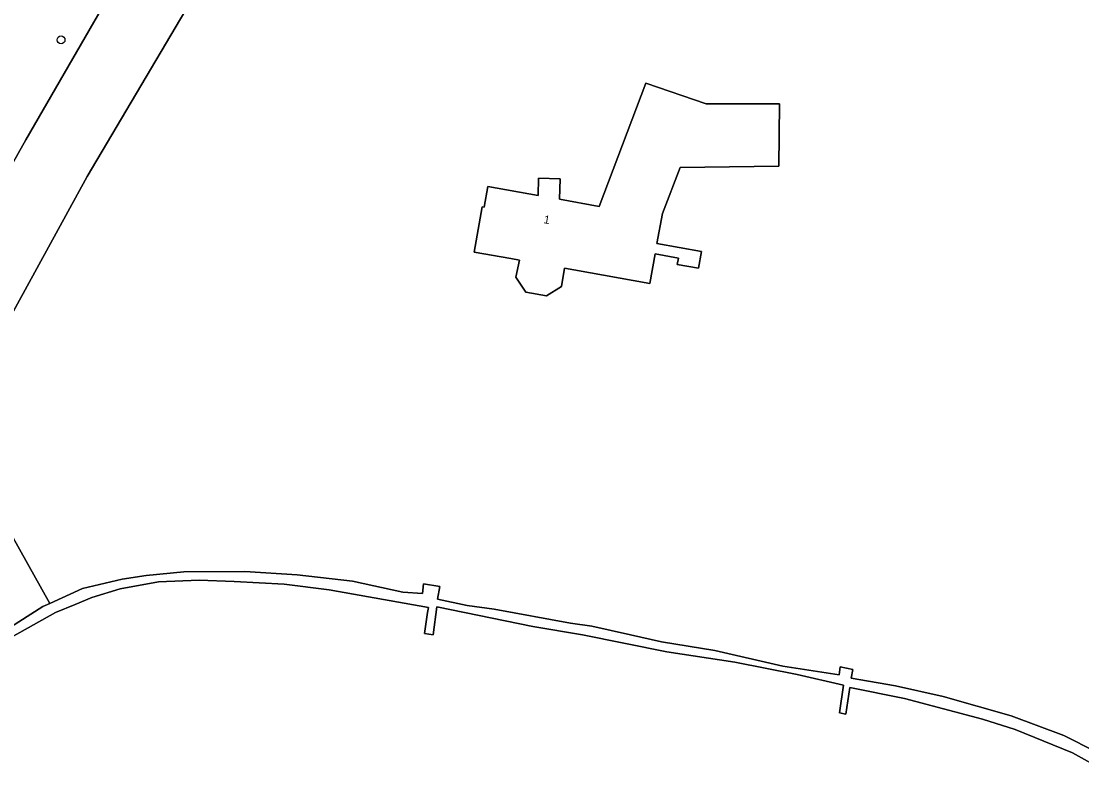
# Model space of a CAD drawing. Extents: x 162417 to 163722, y 384268 to 385417.
# Drawn here: x 162831 to 162963.5, y 385233 to 385326.7 of the extents above; entities that cross this region are included whole.
import ezdxf

# ---------------------------------------------------------------- set-up
doc = ezdxf.new("R2010")
doc.units = 0
for name, color, linetype in [('IMGEO_Boom', 7, 'Continuous'), ('IMGEO_Erf', 7, 'Continuous'), ('IMGEO_Gemengd_bos', 7, 'Continuous'), ('IMGEO_Groenvoorziening', 7, 'Continuous'), ('IMGEO_Hek', 7, 'Continuous'), ('IMGEO_Loofbos', 7, 'Continuous'), ('IMGEO_Meer_plas_ven_vijver', 7, 'Continuous'), ('IMGEO_Oever', 7, 'Continuous'), ('IMGEO_Pand', 7, 'Continuous'), ('IMGEO_Pand_nummerreeks', 7, 'Continuous')]:
    doc.layers.add(name, color=color, linetype=linetype)

msp = doc.modelspace()

# ---------------------------------------------------------------- linework, layer by layer
at = {"layer": 'IMGEO_Boom'}
msp.add_circle((162835.99, 385324.32), 0.489, dxfattribs=at)
at = {"layer": 'IMGEO_Erf'}
for points in [[(162964.03, 385350.65), (162960.06, 385351.44), (162945.52, 385354.31), (162899.04, 385363.64), (162875.33, 385368.29), (162863.83, 385348.83), (162861.35, 385344.64), (162839.27, 385307.26), (162826.88, 385284.73)], [(162826.96, 385267.49), (162834.58, 385253.91), (162838.65, 385255.76), (162843.62, 385256.94), (162846.61, 385257.4), (162851.35, 385257.86), (162858.94, 385257.88), (162865.5, 385257.48), (162872.42, 385256.68), (162878.68, 385255.33), (162881.16, 385255.13), (162881.29, 385256.34), (162883.34, 385256.03), (162883.05, 385254.45), (162886.73, 385253.67), (162890.13, 385253.2), (162899.66, 385251.43), (162902.33, 385251.07), (162907.13, 385250), (162911.02, 385249.13), (162917.68, 385248.04), (162926.19, 385246.08), (162933.22, 385244.99), (162933.35, 385245.99), (162934.91, 385245.67), (162934.74, 385244.58), (162940.25, 385243.61), (162946.23, 385242.29), (162954.7, 385239.86), (162961.3, 385237.42), (162965.33, 385235.37)]]:
    msp.add_lwpolyline(points, dxfattribs=at)
msp.add_lwpolyline([(162910.22, 385297.58), (162909.56, 385293.88), (162900.05, 385295.58), (162898.91, 385295.79), (162898.53, 385293.51), (162896.67, 385292.34), (162894.08, 385292.8), (162892.81, 385294.66), (162893.26, 385296.8), (162892.19, 385296.99), (162887.61, 385297.81), (162888.62, 385303.45), (162888.85, 385303.41), (162889.31, 385305.99), (162895.61, 385304.86), (162895.66, 385307.03), (162898.36, 385306.96), (162898.29, 385304.41), (162903.23, 385303.52), (162909.06, 385318.93), (162916.61, 385316.32), (162925.75, 385316.34), (162925.7, 385308.54), (162913.36, 385308.39), (162911.13, 385302.64), (162910.45, 385298.86), (162916.02, 385297.86), (162915.65, 385295.79), (162912.99, 385296.27), (162913.13, 385297.06)], close=True, dxfattribs=at)
at = {"layer": 'IMGEO_Gemengd_bos'}
msp.add_lwpolyline([(162825.84, 385282.47), (162826.88, 385284.73), (162839.27, 385307.26), (162861.35, 385344.64), (162853.39, 385349.58), (162831.57, 385311.83), (162827.33, 385304.35), (162824.46, 385298.47), (162819.11, 385286.11), (162817.27, 385280.88), (162815.95, 385276.06), (162815.13, 385272.84), (162814.59, 385269.78), (162814.61, 385265.93), (162814.91, 385263.73), (162815.93, 385266.13), (162817.61, 385269.27), (162819.83, 385272.46), (162822.13, 385275.49)], close=True, dxfattribs=at)
at = {"layer": 'IMGEO_Groenvoorziening'}
msp.add_lwpolyline([(162815.13, 385272.84), (162815.95, 385276.06), (162817.27, 385280.88), (162819.11, 385286.11), (162824.46, 385298.47), (162827.33, 385304.35), (162831.57, 385311.83), (162853.39, 385349.58), (162837.68, 385359.34)], dxfattribs=at)
at = {"layer": 'IMGEO_Hek'}
for points in [[(162825.84, 385282.47), (162826.88, 385284.73), (162839.27, 385307.26), (162861.35, 385344.64)], [(162834.58, 385253.91), (162826.96, 385267.49), (162826.14, 385269.16), (162825.49, 385270.9), (162825.03, 385272.7), (162824.77, 385274.54), (162824.69, 385276.4), (162824.81, 385278.25), (162825.12, 385280.08), (162825.84, 385282.47)]]:
    msp.add_lwpolyline(points, dxfattribs=at)
at = {"layer": 'IMGEO_Loofbos'}
msp.add_lwpolyline([(162828.14, 385250), (162833.73, 385253.52), (162834.58, 385253.91), (162826.96, 385267.49)], dxfattribs=at)
at = {"layer": 'IMGEO_Meer_plas_ven_vijver'}
msp.add_lwpolyline([(162966.44, 385233), (162962.37, 385235.24), (162955.21, 385238.17), (162951.13, 385239.45), (162941.38, 385242.03), (162934.55, 385243.42), (162934.06, 385240.07), (162933.28, 385240.22), (162933.76, 385243.68), (162927.98, 385245.03), (162920.2, 385246.57), (162911.69, 385247.85), (162901.13, 385250), (162894.93, 385251.02), (162882.93, 385253.49), (162882.47, 385250), (162881.41, 385250.16), (162881.76, 385252.79), (162881.92, 385253.39), (162869.5, 385255.6), (162863.86, 385256.32), (162857.64, 385256.65), (162853.26, 385256.82), (162848.15, 385256.61), (162843.37, 385255.74), (162839.85, 385254.63), (162837.75, 385253.78), (162835.31, 385252.76), (162829.78, 385249.71)], dxfattribs=at)
at = {"layer": 'IMGEO_Oever'}
for points in [[(162965.33, 385235.37), (162961.3, 385237.42), (162954.7, 385239.86), (162946.23, 385242.29), (162940.25, 385243.61), (162934.74, 385244.58), (162934.91, 385245.67), (162933.35, 385245.99), (162933.22, 385244.99), (162926.19, 385246.08), (162917.68, 385248.04), (162911.02, 385249.13), (162907.13, 385250), (162902.33, 385251.07), (162899.66, 385251.43), (162890.13, 385253.2), (162886.73, 385253.67), (162883.05, 385254.45), (162883.34, 385256.03), (162881.29, 385256.34), (162881.16, 385255.13), (162878.68, 385255.33), (162872.42, 385256.68), (162865.5, 385257.48), (162858.94, 385257.88), (162851.35, 385257.86), (162846.61, 385257.4), (162843.62, 385256.94), (162838.65, 385255.76), (162834.58, 385253.91), (162833.73, 385253.52), (162828.14, 385250)], [(162829.78, 385249.71), (162835.31, 385252.76), (162837.75, 385253.78), (162839.85, 385254.63), (162843.37, 385255.74), (162848.15, 385256.61), (162853.26, 385256.82), (162857.64, 385256.65), (162863.86, 385256.32), (162869.5, 385255.6), (162881.92, 385253.39), (162881.76, 385252.79), (162881.41, 385250.16), (162882.47, 385250), (162882.93, 385253.49)], [(162882.93, 385253.49), (162894.93, 385251.02), (162901.13, 385250), (162911.69, 385247.85), (162920.2, 385246.57), (162927.98, 385245.03), (162933.76, 385243.68), (162933.28, 385240.22), (162934.06, 385240.07), (162934.55, 385243.42), (162941.38, 385242.03), (162951.13, 385239.45), (162955.21, 385238.17), (162962.37, 385235.24), (162966.44, 385233)]]:
    msp.add_lwpolyline(points, dxfattribs=at)
at = {"layer": 'IMGEO_Pand'}
msp.add_lwpolyline([(162910.45, 385298.86), (162911.13, 385302.64), (162913.36, 385308.39), (162925.7, 385308.54), (162925.75, 385316.34), (162916.61, 385316.32), (162909.06, 385318.93), (162903.23, 385303.52), (162898.29, 385304.41), (162898.36, 385306.96), (162895.66, 385307.03), (162895.61, 385304.86), (162889.31, 385305.99), (162888.85, 385303.41), (162888.62, 385303.45), (162887.61, 385297.81), (162892.19, 385296.99), (162893.26, 385296.8), (162892.81, 385294.66), (162894.08, 385292.8), (162896.67, 385292.34), (162898.53, 385293.51), (162898.91, 385295.79), (162900.05, 385295.58), (162909.56, 385293.88), (162910.22, 385297.58), (162913.13, 385297.06), (162912.99, 385296.27), (162915.65, 385295.79), (162916.02, 385297.86)], close=True, dxfattribs=at)

# ---------------------------------------------------------------- texts
at = {"layer": 'IMGEO_Pand_nummerreeks'}
msp.add_text('1', height=1, rotation=350.4431, dxfattribs=at).set_placement((162896.25, 385301.43))

doc.saveas('drawing.dxf')
